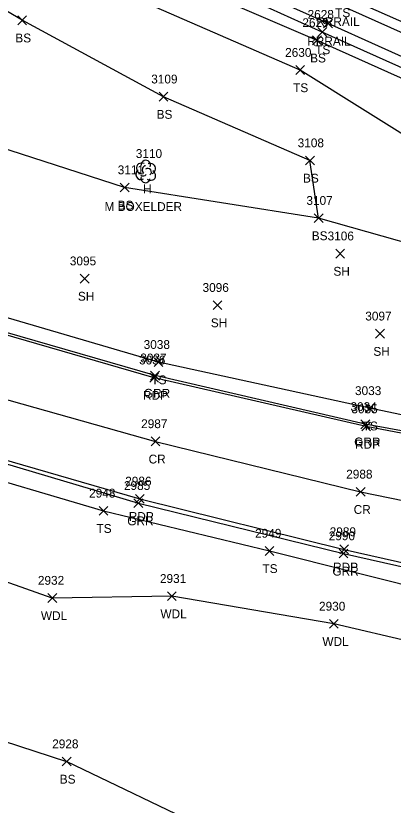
# Model space of a CAD drawing. Extents: x 1599569 to 1610055, y 642560 to 647860.
# Drawn here: x 1600937.9 to 1601023.2, y 647218.7 to 647397.5 of the extents above; entities that cross this region are included whole.
import ezdxf

# ---------------------------------------------------------------- set-up
doc = ezdxf.new("R2010")
doc.units = 0
for name, color, linetype in [('L_A', 7, 'Continuous'), ('L_C', 7, 'Continuous'), ('L_I', 7, 'Continuous'), ('L_TIC', 7, 'Continuous'), ('LAWA', 7, 'Continuous'), ('LELB', 7, 'Continuous'), ('LTD', 7, 'Continuous'), ('P_A', 7, 'Continuous'), ('P_I', 7, 'Continuous'), ('P_TIC', 7, 'Continuous'), ('PET', 7, 'Continuous'), ('PRC', 7, 'Continuous'), ('R_A', 7, 'Continuous'), ('R_I', 7, 'Continuous'), ('R_TIC', 7, 'Continuous'), ('RGR', 7, 'Continuous'), ('RR', 7, 'Continuous')]:
    doc.layers.add(name, color=color, linetype=linetype)

msp = doc.modelspace()

# ---------------------------------------------------------------- linework, layer by layer
at = {"layer": 'L_TIC'}
for points in [[(1600938.3, 647395.5), (1600940.3, 647397.5)], [(1600940.3, 647395.5), (1600938.3, 647397.5)], [(1601006.18, 647392.84), (1601008.18, 647394.84)], [(1601008.18, 647392.84), (1601006.18, 647394.84)], [(1601005, 647390.96), (1601007, 647392.96)], [(1601007, 647390.96), (1601005, 647392.96)], [(1601001.18, 647384.23), (1601003.18, 647386.23)], [(1601003.18, 647384.23), (1601001.18, 647386.23)], [(1600970.27, 647378.2), (1600972.27, 647380.2)], [(1600972.27, 647378.2), (1600970.27, 647380.2)], [(1601003.39, 647363.75), (1601005.39, 647365.75)], [(1601005.39, 647363.75), (1601003.39, 647365.75)], [(1600961.47, 647357.64), (1600963.47, 647359.64)], [(1600963.47, 647357.64), (1600961.47, 647359.64)], [(1601005.37, 647350.71), (1601007.37, 647352.71)], [(1601007.37, 647350.71), (1601005.37, 647352.71)], [(1601005.37, 647350.71), (1601007.37, 647352.71)], [(1601007.37, 647350.71), (1601005.37, 647352.71)], [(1601010.22, 647342.66), (1601012.22, 647344.66)], [(1601012.22, 647342.66), (1601010.22, 647344.66)], [(1600952.42, 647337.01), (1600954.42, 647339.01)], [(1600954.42, 647337.01), (1600952.42, 647339.01)], [(1600982.49, 647330.99), (1600984.49, 647332.99)], [(1600984.49, 647330.99), (1600982.49, 647332.99)], [(1601019.25, 647324.52), (1601021.25, 647326.52)], [(1601021.25, 647324.52), (1601019.25, 647326.52)], [(1600969.12, 647318.08), (1600971.12, 647320.08)], [(1600971.12, 647318.08), (1600969.12, 647320.08)], [(1601016.93, 647307.63), (1601018.93, 647309.63)], [(1601018.93, 647307.63), (1601016.93, 647309.63)], [(1600956.7, 647284.42), (1600958.7, 647286.42)], [(1600958.7, 647284.42), (1600956.7, 647286.42)], [(1600994.25, 647275.33), (1600996.25, 647277.33)], [(1600996.25, 647275.33), (1600994.25, 647277.33)], [(1600972.15, 647265.08), (1600974.15, 647267.08)], [(1600974.15, 647265.08), (1600972.15, 647267.08)], [(1600945.11, 647264.67), (1600947.11, 647266.67)], [(1600947.11, 647264.67), (1600945.11, 647266.67)], [(1601008.79, 647258.81), (1601010.79, 647260.81)], [(1601010.79, 647258.81), (1601008.79, 647260.81)], [(1600948.35, 647227.64), (1600950.35, 647229.64)], [(1600950.35, 647227.64), (1600948.35, 647229.64)], [(1600948.35, 647227.64), (1600950.35, 647229.64)], [(1600950.35, 647227.64), (1600948.35, 647229.64)]]:
    msp.add_lwpolyline(points, dxfattribs=at)
at = {"layer": 'LAWA'}
msp.add_lwpolyline([(1601306.6, 647220.69), (1601276.84, 647227.54), (1601234.69, 647231.8), (1601218.85, 647229.04), (1601213.51, 647228.99), (1601209.45, 647227.68), (1601199.57, 647225.62), (1601172.91, 647224.25), (1601154.16, 647223.84), (1601131.9, 647227.51), (1601118.99, 647241.56), (1601106.98, 647246.07), (1601045.88, 647251.39), (1601009.79, 647259.81), (1600973.15, 647266.08), (1600946.11, 647265.67), (1600904.1, 647280.51), (1600862.74, 647296.26), (1600826.18, 647313.68), (1600771.19, 647334.59)], dxfattribs=at)
at = {"layer": 'LELB'}
for points in [[(1601065.14, 647298.7), (1601017.93, 647308.63), (1600970.12, 647319.08), (1600922.99, 647332.86), (1600876.04, 647347.67), (1600828.44, 647364.9), (1600781.51, 647382.96), (1600734.1, 647401.33), (1600686.53, 647420.21), (1600637.49, 647439.52), (1600589.75, 647457.41), (1600542.23, 647476.94), (1600495.72, 647495.2), (1600449.86, 647513.12), (1600405.19, 647531.59), (1600383.83, 647541.02), (1600357.09, 647550.14)], [(1601042.57, 647341.43), (1601046.92, 647357.23), (1601002.18, 647385.23), (1600956.28, 647405.31), (1600905.33, 647430.67), (1600858.96, 647452.27), (1600808.26, 647474.67), (1600756.41, 647498.48), (1600709.6, 647519.51), (1600666.09, 647538.44)], [(1601329.08, 647258.95), (1601292.39, 647275.61), (1601261.46, 647289.71), (1601225.27, 647305.87), (1601190.14, 647321.67), (1601157.62, 647336.35), (1601128.98, 647349.36), (1601095.53, 647364.39), (1601055.96, 647382.57), (1601011.7, 647402.22), (1600964.35, 647423.93), (1600913.28, 647446.74), (1600865.78, 647468.67), (1600819.14, 647488.99), (1600762.95, 647515.26)], [(1601006.37, 647351.71), (1601004.39, 647364.75), (1600971.27, 647379.2), (1600939.3, 647396.5), (1600905.82, 647416.24), (1600860.62, 647437.22), (1600817.41, 647455.03), (1600778.97, 647473.37), (1600739.63, 647487.55), (1600693.85, 647507.84)], [(1601326.17, 647250.65), (1601291.06, 647266.1), (1601257.88, 647281.25), (1601220.45, 647296.99), (1601187.26, 647312.94), (1601153.32, 647328.3), (1601124.87, 647340.95), (1601091.41, 647355.79), (1601053.43, 647373.03), (1601007.18, 647393.84), (1600960.43, 647415.03), (1600909.23, 647438.57), (1600861.95, 647459.92), (1600814.78, 647480.92), (1600758.97, 647506.06)], [(1601324.87, 647247.72), (1601290.33, 647262.4), (1601257.07, 647278.05), (1601219.4, 647295.14), (1601185.88, 647311.18), (1601152.37, 647326.07), (1601123.71, 647338.45), (1601090.36, 647353.63), (1601052.5, 647371.13), (1601006, 647391.96), (1600959.19, 647412.11), (1600907.65, 647435.58), (1600860.78, 647455.97), (1600813.3, 647477.78), (1600757.71, 647501.96)], [(1601172.91, 647224.25), (1601169.13, 647256.56), (1601171.19, 647281.1), (1601162.02, 647309.53), (1601148.33, 647318.11), (1601119.88, 647330.36), (1601083.79, 647337.85), (1601042.57, 647341.43), (1601006.37, 647351.71), (1600962.47, 647358.64), (1600928.59, 647369.58)], [(1600769.48, 647348.66), (1600809.53, 647333.88), (1600851.15, 647318.9), (1600889.34, 647306.56), (1600922.44, 647295.82), (1600957.7, 647285.42), (1600995.25, 647276.33), (1601034.28, 647266.52), (1601070.42, 647259.62)], [(1600722.44, 647339.09), (1600759.21, 647321.37), (1600800.87, 647294.16), (1600827.82, 647280.95), (1600853.87, 647269.44), (1600873.75, 647258.18), (1600911.21, 647242.33), (1600935.02, 647233.32), (1600949.35, 647228.64)], [(1601311.97, 647149.61), (1601287.9, 647169.52), (1601262.65, 647185.13), (1601246.21, 647197.47), (1601212.04, 647211.96), (1601213.51, 647228.99), (1601214.6, 647239.93), (1601224.2, 647273.46), (1601221.28, 647274.38), (1601217.79, 647259.53), (1601213.33, 647244.4), (1601209.45, 647227.68), (1601198.93, 647212.03), (1601175.4, 647204.46), (1601147.05, 647198.15), (1601097.33, 647185.37), (1601055.4, 647199.51), (1601019.79, 647208.33), (1600981.66, 647213.12), (1600949.35, 647228.64)]]:
    msp.add_lwpolyline(points, dxfattribs=at)
at = {"layer": 'LTD'}
msp.add_line((1600967.21, 647362.32), (1600967.21, 647362.32), dxfattribs=at)
msp.add_line((1600967.21, 647362.32), (1600967.21, 647362.32), dxfattribs=at)
msp.add_arc((1600967.26, 647363.75), 1.05, 335.5272, 180.9563, dxfattribs=at)
for centre, major_axis, ratio, start_param, end_param in [((1600966.42, 647362.98), (1.21, -0.51), 0.895232, 1.570796, 4.712389), ((1600967, 647362.77), (-0.208, -0.792), 0.645439, 3.141593, 6.283185), ((1600968.25, 647362.9), (-1.14, -0.48), 0.949671, 1.570796, 4.712389), ((1600966.13, 647361.61), (0.58, -1.04), 0.959034, 3.141593, 6.283185), ((1600966.75, 647361.57), (-0.625, -0.083), 0.423636, 0, 3.141593), ((1600967.71, 647362.15), (-0.5, 0.667), 0.989748, 3.141593, 6.283185), ((1600968.21, 647361.48), (-1.09, 0.79), 0.841452, 1.570796, 4.712389), ((1600967.21, 647360.82), (0.26, 1.06), 0.942809, 1.570796, 4.712389)]:
    msp.add_ellipse(centre, major_axis=major_axis, ratio=ratio, start_param=start_param, end_param=end_param, dxfattribs=at)
at = {"layer": 'P_TIC'}
for points in [[(1600968.14, 647314.57), (1600970.14, 647316.57)], [(1600970.14, 647314.57), (1600968.14, 647316.57)], [(1601016.12, 647303.5), (1601018.12, 647305.5)], [(1601018.12, 647303.5), (1601016.12, 647305.5)], [(1600968.47, 647300.14), (1600970.47, 647302.14)], [(1600970.47, 647300.14), (1600968.47, 647302.14)], [(1601014.86, 647288.72), (1601016.86, 647290.72)], [(1601016.86, 647288.72), (1601014.86, 647290.72)], [(1600964.93, 647287.14), (1600966.93, 647289.14)], [(1600966.93, 647287.14), (1600964.93, 647289.14)], [(1601011.14, 647275.68), (1601013.14, 647277.68)], [(1601013.14, 647275.68), (1601011.14, 647277.68)]]:
    msp.add_lwpolyline(points, dxfattribs=at)
at = {"layer": 'PET'}
msp.add_lwpolyline([(1600771.17, 647353.24), (1600818.96, 647335.1), (1600868.96, 647317.44), (1600918.45, 647301.9), (1600965.93, 647288.14), (1601012.14, 647276.68), (1601059.75, 647265.92), (1601101.08, 647258.32), (1601112.42, 647256.46), (1601117.73, 647255.74), (1601120.06, 647270.86), (1601122, 647285.29), (1601116.76, 647286.06), (1601112.23, 647286.55), (1601065, 647295.38), (1601017.12, 647304.5), (1600969.14, 647315.57), (1600921.7, 647329.31), (1600875.33, 647343.78), (1600827.68, 647360.8), (1600779.98, 647378.97)], dxfattribs=at)
at = {"layer": 'PRC'}
msp.add_lwpolyline([(1600776.73, 647364.8), (1600822.54, 647348.05), (1600873.55, 647330.07), (1600922.56, 647314.35), (1600969.47, 647301.14), (1601015.86, 647289.72), (1601062.66, 647280.16), (1601103.78, 647273.23), (1601120.06, 647270.86)], dxfattribs=at)
at = {"layer": 'R_TIC'}
for points in [[(1601007.5, 647394.78), (1601009.5, 647396.78)], [(1601009.5, 647394.78), (1601007.5, 647396.78)], [(1600968.35, 647315.03), (1600970.35, 647317.03)], [(1600970.35, 647315.03), (1600968.35, 647317.03)], [(1601015.91, 647304.01), (1601017.91, 647306.01)], [(1601017.91, 647304.01), (1601015.91, 647306.01)], [(1600964.58, 647286.14), (1600966.58, 647288.14)], [(1600966.58, 647286.14), (1600964.58, 647288.14)], [(1601010.99, 647274.75), (1601012.99, 647276.75)], [(1601012.99, 647274.75), (1601010.99, 647276.75)]]:
    msp.add_lwpolyline(points, dxfattribs=at)
at = {"layer": 'RGR'}
for points in [[(1601112.7, 647287.9), (1601065.04, 647296.19), (1601016.91, 647305.01), (1600969.35, 647316.03), (1600921.82, 647329.78), (1600875.51, 647344.39), (1600827.81, 647361.39), (1600780.14, 647379.57), (1600733.34, 647397.57), (1600685.04, 647416.17), (1600636.13, 647435.4), (1600589.04, 647454.23), (1600540.52, 647473.18), (1600494.45, 647491.58), (1600448.44, 647509.99), (1600404.22, 647528.66), (1600382.85, 647539.14)], [(1600375.92, 647501.33), (1600409.75, 647491.68), (1600457.98, 647474.45), (1600502.92, 647457.62), (1600537.28, 647443.8), (1600578.29, 647427.64), (1600625.5, 647409.22), (1600676.4, 647389.23), (1600721.9, 647371.23), (1600741.51, 647363.43), (1600770.59, 647352.25), (1600818.71, 647334.42), (1600868.72, 647316.7), (1600918.16, 647301.27), (1600965.58, 647287.14), (1601011.99, 647275.75), (1601059.57, 647265), (1601100.83, 647257.3), (1601109.97, 647255.84)]]:
    msp.add_lwpolyline(points, dxfattribs=at)
at = {"layer": 'RR'}
for points in [[(1601328.26, 647256.93), (1601292.48, 647273.14), (1601260.65, 647287.58), (1601223.96, 647303.96), (1601189.34, 647319.67), (1601156.57, 647334.47), (1601128.05, 647347.29), (1601094.57, 647362.49), (1601054.86, 647380.37), (1601010.55, 647400.2), (1600963.24, 647421.51), (1600912.09, 647444.53), (1600864.46, 647466.02), (1600817.98, 647486.96), (1600761.67, 647512.45)], [(1601326.5, 647252.29), (1601291.28, 647268.22), (1601258.56, 647283.04), (1601221.6, 647299.6), (1601187.65, 647314.96), (1601154.54, 647329.95), (1601125.78, 647342.91), (1601092.45, 647357.88), (1601054.06, 647375.24), (1601008.5, 647395.78), (1600961.24, 647417), (1600909.88, 647440.14), (1600862.44, 647461.47), (1600815.63, 647482.59), (1600759.94, 647507.87)]]:
    msp.add_lwpolyline(points, dxfattribs=at)

# ---------------------------------------------------------------- texts
at = {"layer": 'L_A'}
for s, p in [('TS', (1601010.1, 647397.22)), ('BS', (1600937.75, 647391.5)), ('TS', (1601005.58, 647388.84)), ('BS', (1601004.44, 647386.96)), ('TS', (1601000.59, 647380.23)), ('BS', (1600969.71, 647374.2)), ('BS', (1601002.83, 647359.75)), ('H', (1600966.64, 647357.32)), ('BS', (1600960.91, 647353.64)), ('BS', (1601004.81, 647346.71)), ('BS', (1601004.81, 647346.71)), ('SH', (1601009.71, 647338.66)), ('SH', (1600951.9, 647333.01)), ('SH', (1600981.98, 647326.99)), ('SH', (1601018.74, 647320.52)), ('TS', (1600968.53, 647314.08)), ('TS', (1601016.34, 647303.63)), ('TS', (1600956.11, 647280.42)), ('TS', (1600993.66, 647271.33)), ('WDL', (1600943.53, 647260.67)), ('WDL', (1600970.57, 647261.08)), ('WDL', (1601007.21, 647254.81)), ('BS', (1600947.8, 647223.64)), ('BS', (1600947.8, 647223.64))]:
    msp.add_text(s, height=2, dxfattribs=at).set_placement(p)
at = {"layer": 'L_C'}
msp.add_text('M BOXELDER', height=2, dxfattribs=at).set_placement((1600957.93, 647353.32))
at = {"layer": 'L_I'}
for s, p in [('2628', (1601003.87, 647396.84)), ('2629', (1601002.68, 647394.96)), ('2630', (1600998.78, 647388.23)), ('3109', (1600968.49, 647382.2)), ('3108', (1601001.62, 647367.75)), ('3110', (1600965, 647365.32)), ('3111', (1600960.91, 647361.64)), ('3107', (1601003.6, 647354.71)), ('3107', (1601003.6, 647354.71)), ('3106', (1601008.39, 647346.66)), ('3095', (1600950.08, 647341.01)), ('3096', (1600980.1, 647334.99)), ('3097', (1601016.92, 647328.52)), ('3038', (1600966.78, 647322.08)), ('3033', (1601014.59, 647311.63)), ('2948', (1600954.44, 647288.42)), ('2949', (1600991.99, 647279.33)), ('2932', (1600942.85, 647268.67)), ('2931', (1600970.46, 647269.08)), ('2930', (1601006.45, 647262.81)), ('2928', (1600946.09, 647231.64)), ('2928', (1600946.09, 647231.64))]:
    msp.add_text(s, height=2, dxfattribs=at).set_placement(p)
at = {"layer": 'P_A'}
for s, p in [('RDP', (1600966.63, 647310.57)), ('RDP', (1601014.61, 647299.5)), ('CR', (1600967.9, 647296.14)), ('CR', (1601014.29, 647284.72)), ('RDP', (1600963.41, 647283.14)), ('RDP', (1601009.63, 647271.68))]:
    msp.add_text(s, height=2, dxfattribs=at).set_placement(p)
at = {"layer": 'P_I'}
for s, p in [('3036', (1600965.75, 647318.57)), ('3035', (1601013.78, 647307.5)), ('2987', (1600966.21, 647304.14)), ('2988', (1601012.6, 647292.72)), ('2986', (1600962.61, 647291.14)), ('2989', (1601008.87, 647279.68))]:
    msp.add_text(s, height=2, dxfattribs=at).set_placement(p)
at = {"layer": 'R_A'}
for s, p in [('RRRAIL', (1601005.84, 647395.2)), ('RRRAIL', (1601003.79, 647390.78)), ('GRR', (1600966.84, 647311.03)), ('GRR', (1601014.4, 647300.01)), ('GRR', (1600963.07, 647282.14)), ('GRR', (1601009.48, 647270.75))]:
    msp.add_text(s, height=2, dxfattribs=at).set_placement(p)
at = {"layer": 'R_I'}
for s, p in [('3037', (1600966.01, 647319.03)), ('3034', (1601013.57, 647308.01)), ('2985', (1600962.32, 647290.14)), ('2990', (1601008.64, 647278.75))]:
    msp.add_text(s, height=2, dxfattribs=at).set_placement(p)

doc.saveas('drawing.dxf')
